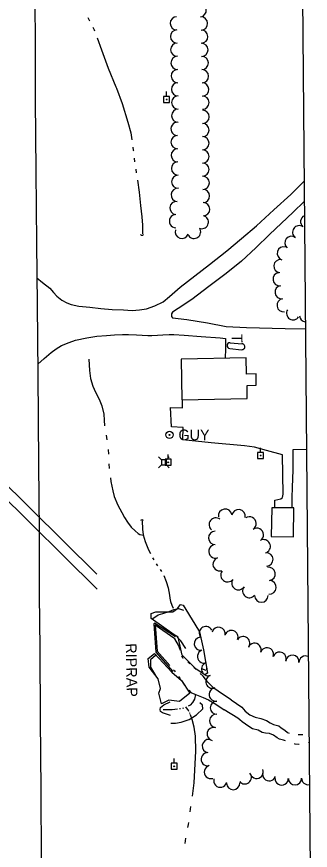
# Model space of a CAD drawing. Extents: x 589250 to 1188077, y 162953 to 363065.
# Drawn here: x 594365.9 to 594530, y 168506.7 to 168971.7 of the extents above; entities that cross this region are included whole.
import ezdxf

# ---------------------------------------------------------------- set-up
doc = ezdxf.new("R2010")
doc.units = 0
for name, color, linetype in [('E_BLD', 7, 'Continuous'), ('E_DRN', 7, 'Continuous'), ('E_DRN_Pipe', 7, 'Continuous'), ('E_DRN_RipRap', 7, 'Continuous'), ('E_DRN_RipRap_Text', 7, 'Continuous'), ('E_DWY', 7, 'Continuous'), ('E_LAND_TreeLine_P', 7, 'Continuous'), ('E_MAP_Limits', 7, 'Continuous'), ('E_MISCPROP_Solid', 7, 'Continuous'), ('E_MISCPROP_Text', 7, 'Continuous'), ('E_RDWY', 7, 'Continuous'), ('E_UTL_AG_Bold', 7, 'Continuous'), ('E_UTL_EGuyWire', 7, 'Continuous'), ('E_UTL_EPowerPole', 7, 'Continuous'), ('E_WAL', 7, 'Continuous'), ('E_WTR_FlowLine', 7, 'Continuous')]:
    doc.layers.add(name, color=color, linetype=linetype)

msp = doc.modelspace()

# ---------------------------------------------------------------- linework, layer by layer
at = {"layer": 'E_BLD'}
for p, q in [((594494.05, 168781.44), (594457.7, 168780.67)), ((594494.24, 168772.34), (594494.05, 168781.44)), ((594457.7, 168780.67), (594458.19, 168757.93)), ((594499.61, 168772.45), (594494.24, 168772.34)), ((594499.75, 168766.08), (594499.61, 168772.45)), ((594494.6, 168765.98), (594499.75, 168766.08)), ((594494.75, 168758.7), (594494.6, 168765.98)), ((594458.19, 168757.93), (594494.75, 168758.7)), ((594508.39, 168697.8), (594508.15, 168681.7)), ((594520.82, 168697.62), (594508.39, 168697.8)), ((594520.58, 168681.52), (594520.82, 168697.62)), ((594508.15, 168681.7), (594520.58, 168681.52))]:
    msp.add_line(p, q, dxfattribs=at)
at = {"layer": 'E_DRN'}
for centre, start, end in [((594435.89, 168850.83), 217.9173, 324.1775), ((594435.97, 168689.95), 37.9173, 144.1775)]:
    msp.add_arc(centre, 1.08, start, end, dxfattribs=at)
at = {"layer": 'E_DRN_Pipe'}
for p, q in [((594107.08, 168959.95), (594410.74, 168660.65)), ((594107.28, 168951.63), (594410.94, 168652.33))]:
    msp.add_line(p, q, dxfattribs=at)
at = {"layer": 'E_DRN_RipRap'}
for p, q in [((594441.93, 168636.07), (594445.02, 168638.05)), ((594445.02, 168638.05), (594447.54, 168638.7)), ((594447.54, 168638.7), (594451.11, 168639.9)), ((594451.11, 168639.9), (594453.69, 168640.94)), ((594453.69, 168640.94), (594456.33, 168641.65)), ((594456.33, 168641.65), (594459.08, 168640.57)), ((594457.66, 168623.58), (594455.63, 168625.54)), ((594460.47, 168619.31), (594457.66, 168623.58)), ((594443.44, 168615.35), (594440.63, 168612.9)), ((594440.63, 168612.9), (594440.7, 168608.91)), ((594440.7, 168608.91), (594443.45, 168604.11)), ((594471.8, 168607.08), (594469.39, 168607.9)), ((594472.18, 168608.35), (594471.8, 168607.08)), ((594469.69, 168587.69), (594468.14, 168588.99)), ((594469.8, 168585.69), (594469.69, 168587.69)), ((594462.19, 168579.57), (594466.33, 168582.31)), ((594466.33, 168582.31), (594469.8, 168585.69)), ((594451.92, 168577.59), (594454.64, 168577.7)), ((594454.64, 168577.7), (594457.76, 168578.09)), ((594457.76, 168578.09), (594462.19, 168579.57))]:
    msp.add_line(p, q, dxfattribs=at)
for points in [[(594453.96, 168626.95), (594441.1, 168635.9), (594440.96, 168638.81), (594443.58, 168639.73), (594453.07, 168639.75), (594455.8, 168641.48), (594457.32, 168643.73), (594458.84, 168643.34), (594465.49, 168632.87), (594467.98, 168628.62), (594470.21, 168618.44), (594472.58, 168605.55), (594471.06, 168604.52), (594466.17, 168607.71), (594458.36, 168615.49), (594456.14, 168625.63)], [(594442.96, 168616.43), (594452.48, 168606.04), (594458.04, 168601.32), (594462.61, 168594.37), (594456.88, 168589.71), (594450.8, 168590.51), (594446.75, 168588.46), (594445.37, 168594.34), (594446.25, 168596.93), (594444.96, 168602.25), (594439.92, 168608.81), (594439.3, 168613.62)]]:
    msp.add_lwpolyline(points, close=True, dxfattribs=at)
at = {"layer": 'E_DWY'}
for p, q in [((594519.13, 168872.5), (594526.48, 168879.82)), ((594509.51, 168863.88), (594519.13, 168872.5)), ((594526.58, 168868.63), (594520.45, 168862.55)), ((594499.83, 168854.92), (594509.51, 168863.88)), ((594520.45, 168862.55), (594507.18, 168850.07)), ((594491.44, 168847.98), (594499.83, 168854.92)), ((594483.26, 168841.05), (594491.44, 168847.98)), ((594507.18, 168850.07), (594499.46, 168842.74)), ((594499.46, 168842.74), (594491.42, 168835.21)), ((594473.62, 168833.42), (594483.26, 168841.05)), ((594457.22, 168820.88), (594473.62, 168833.42)), ((594491.42, 168835.21), (594482.89, 168828.47)), ((594482.89, 168828.47), (594473.25, 168821.18)), ((594377.18, 168825.94), (594380.34, 168823.4)), ((594380.34, 168823.4), (594384.32, 168820.28)), ((594384.32, 168820.28), (594386.49, 168817.79)), ((594451.26, 168815.58), (594457.22, 168820.88)), ((594473.25, 168821.18), (594463.74, 168813.82)), ((594386.49, 168817.79), (594388.39, 168815.83)), ((594388.39, 168815.83), (594391.16, 168813.55)), ((594447.79, 168812.66), (594451.26, 168815.58)), ((594463.74, 168813.82), (594456.18, 168808.82)), ((594391.16, 168813.55), (594393.98, 168812.01)), ((594393.98, 168812.01), (594396.26, 168811.12)), ((594396.26, 168811.12), (594400.6, 168810.27)), ((594400.6, 168810.27), (594406.8, 168809.65)), ((594406.8, 168809.65), (594412.93, 168808.96)), ((594438.35, 168808.76), (594443.04, 168810.44)), ((594443.04, 168810.44), (594447.79, 168812.66)), ((594412.93, 168808.96), (594419.2, 168808.28)), ((594419.2, 168808.28), (594425.59, 168808.06)), ((594425.59, 168808.06), (594430.38, 168807.82)), ((594430.38, 168807.82), (594434.43, 168808.09)), ((594434.43, 168808.09), (594438.35, 168808.76)), ((594453.02, 168806.77), (594452.37, 168805.83)), ((594452.37, 168805.83), (594452.39, 168804.9)), ((594452.39, 168804.9), (594452.47, 168804.43)), ((594456.18, 168808.82), (594453.02, 168806.77)), ((594452.47, 168804.43), (594453.01, 168803.71)), ((594453.01, 168803.71), (594460.94, 168802.79)), ((594460.94, 168802.79), (594472.42, 168800.87)), ((594472.42, 168800.87), (594482.97, 168798.8)), ((594482.97, 168798.8), (594494.29, 168798.28)), ((594494.29, 168798.28), (594515.92, 168797.81)), ((594515.92, 168797.81), (594527.19, 168797.53)), ((594395.12, 168789.94), (594398.82, 168791.14)), ((594398.82, 168791.14), (594405.05, 168792.45)), ((594405.05, 168792.45), (594410.62, 168793.42)), ((594410.62, 168793.42), (594416.13, 168793.92)), ((594416.13, 168793.92), (594420.52, 168794.2)), ((594420.52, 168794.2), (594424.91, 168794.35)), ((594424.91, 168794.35), (594428.43, 168794.34)), ((594428.43, 168794.34), (594432.89, 168794.16)), ((594432.89, 168794.16), (594439.22, 168793.81)), ((594439.22, 168793.81), (594441.35, 168793.85)), ((594441.35, 168793.85), (594444.54, 168794.04)), ((594444.54, 168794.04), (594447.52, 168794.29)), ((594447.52, 168794.29), (594451.05, 168794.36)), ((594451.05, 168794.36), (594453.77, 168794.41)), ((594453.77, 168794.41), (594459.5, 168793.98)), ((594459.5, 168793.98), (594468.96, 168793.35)), ((594468.96, 168793.35), (594479.55, 168792.55)), ((594479.55, 168792.55), (594482.62, 168792.21)), ((594482.62, 168792.21), (594482.52, 168786.42)), ((594385.11, 168784.37), (594388, 168786.42)), ((594388, 168786.42), (594390.89, 168788.2)), ((594390.89, 168788.2), (594395.12, 168789.94)), ((594482.52, 168786.42), (594482.44, 168781.19)), ((594381.2, 168781.04), (594385.11, 168784.37)), ((594377.69, 168777.79), (594381.2, 168781.04)), ((594451.88, 168753.68), (594458.6, 168753.4)), ((594452.34, 168742.84), (594451.88, 168753.68)), ((594458.6, 168753.4), (594458.52, 168757.93)), ((594458.94, 168742.43), (594452.34, 168742.84)), ((594458.73, 168735.71), (594458.94, 168742.43)), ((594474.46, 168733.93), (594458.73, 168735.71)), ((594493.25, 168732.28), (594474.46, 168733.93)), ((594498.78, 168731.52), (594493.25, 168732.28)), ((594505.53, 168729.71), (594498.78, 168731.52)), ((594520.23, 168730.1), (594520.16, 168718.99)), ((594527.77, 168730.24), (594520.23, 168730.1)), ((594514.36, 168727.21), (594505.53, 168729.71)), ((594514.76, 168705.4), (594514.36, 168727.21)), ((594520.16, 168718.99), (594519.88, 168709.08)), ((594519.88, 168709.08), (594519.65, 168703.43)), ((594510.16, 168702.06), (594513.41, 168702.71)), ((594513.41, 168702.71), (594514.39, 168703.46)), ((594514.39, 168703.46), (594514.76, 168705.4)), ((594519.65, 168703.43), (594519.53, 168697.64)), ((594510.2, 168697.78), (594510.16, 168702.06))]:
    msp.add_line(p, q, dxfattribs=at)
at = {"layer": 'E_LAND_TreeLine_P'}
for centre, radius, start, end in [((594468.14, 168975.2), 3.68, 277.5305, 97.5305), ((594455.32, 168967.97), 3.68, 91.0474, 271.0474), ((594468.89, 168967.88), 3.68, 271.0474, 91.0474), ((594455.46, 168960.61), 3.68, 91.0474, 271.0474), ((594469.03, 168960.52), 3.68, 271.0474, 91.0474), ((594455.59, 168953.24), 3.68, 91.0474, 271.0474), ((594469.16, 168953.15), 3.68, 271.0474, 91.0474), ((594455.73, 168945.88), 3.68, 91.0474, 271.0474), ((594469.3, 168945.79), 3.68, 271.0474, 91.0474), ((594455.86, 168938.51), 3.68, 91.0474, 271.0474), ((594469.43, 168938.43), 3.68, 271.0474, 91.0474), ((594456, 168931.15), 3.68, 91.0474, 271.0474), ((594469.57, 168931.06), 3.68, 271.0474, 91.0474), ((594456.12, 168923.78), 3.68, 90.138, 270.138), ((594469.7, 168923.7), 3.68, 271.0474, 91.0474), ((594456.14, 168916.42), 3.68, 90.138, 270.138), ((594469.77, 168915.8), 3.68, 269.8589, 89.8589), ((594455.73, 168909.06), 3.68, 86.4368, 266.4368), ((594469.75, 168908.43), 3.68, 269.8589, 89.8589), ((594455.74, 168901.7), 3.68, 91.0474, 271.0474), ((594469.73, 168901.07), 3.68, 269.8589, 89.8589), ((594455.87, 168894.34), 3.68, 91.0474, 271.0474), ((594469.72, 168893.7), 3.68, 269.8589, 89.8589), ((594456.01, 168886.97), 3.68, 91.0474, 271.0474), ((594469.72, 168886.34), 3.68, 271.0474, 91.0474), ((594456.14, 168879.61), 3.68, 91.0474, 271.0474), ((594469.85, 168878.97), 3.68, 271.0474, 91.0474), ((594455.84, 168872.26), 3.68, 84.4655, 264.4655), ((594469.99, 168871.61), 3.68, 271.0474, 91.0474), ((594455.13, 168864.93), 3.68, 84.4655, 264.4655), ((594470.12, 168864.24), 3.68, 271.0474, 91.0474), ((594454.85, 168857.58), 3.68, 89.8285, 269.8285), ((594469.34, 168857.07), 3.68, 244.972, 64.972), ((594528.15, 168857.31), 3.67, 114.1788, 231.2418), ((594458.13, 168851.57), 3.68, 161.6884, 341.6884), ((594465.01, 168851.64), 3.68, 204.0729, 24.0729), ((594523.69, 168851.47), 3.67, 54.8892, 234.8892), ((594519.38, 168845.52), 3.67, 50.8682, 230.8682), ((594515.11, 168839.63), 3.67, 73.8715, 253.8715), ((594513.2, 168832.55), 3.67, 84.5886, 264.5886), ((594512.74, 168825.24), 3.67, 98.7314, 278.7314), ((594513.86, 168817.98), 3.67, 98.7314, 278.7314), ((594514.97, 168810.71), 3.67, 98.7314, 278.7314), ((594520.32, 168806.22), 3.67, 147.681, 327.681), ((594527.54, 168805.06), 3.67, 184.4139, 263.99), ((594482.37, 168693.27), 3.77, 9.9281, 189.9281), ((594489.81, 168692.98), 3.77, 351.3586, 171.3586), ((594477.11, 168688.37), 3.77, 52.0119, 232.0119), ((594495.91, 168688.92), 3.77, 303.4281, 123.4281), ((594476.8, 168680.94), 3.77, 91.0474, 271.0474), ((594500.07, 168682.64), 3.77, 303.7826, 123.7826), ((594503.87, 168676.2), 3.77, 286.3025, 106.3025), ((594477, 168673.41), 3.77, 108.0135, 288.0135), ((594479.33, 168666.25), 3.77, 108.0135, 288.0135), ((594505.34, 168668.86), 3.77, 273.338, 93.338), ((594483.66, 168660.12), 3.77, 142.1199, 322.1199), ((594506.59, 168660.85), 3.77, 279.5185, 99.5185), ((594489.78, 168655.75), 3.77, 147.3573, 327.3573), ((594507.06, 168653.36), 3.77, 266.0777, 86.0777), ((594495.87, 168651.33), 3.77, 140.5614, 320.5614), ((594502.6, 168648.81), 3.77, 181.0474, 1.0474), ((594471.58, 168627.84), 3.7, 25.9522, 205.9522), ((594478.7, 168627.45), 3.7, 346.7663, 166.7663), ((594485.86, 168625.61), 3.7, 338.7984, 158.7984), ((594468.72, 168621.91), 3.7, 97.7572, 277.7572), ((594492.41, 168622.21), 3.7, 330.0836, 150.0836), ((594498.79, 168618.52), 3.7, 339.7295, 159.7295), ((594505.74, 168615.98), 3.7, 340.2406, 160.2406), ((594470.56, 168614.78), 3.7, 109.8061, 289.8061), ((594512.73, 168613.56), 3.7, 341.6629, 161.6629), ((594519.9, 168611.86), 3.7, 353.5236, 173.5236), ((594527.27, 168611.41), 3.7, 66.0784, 179.9665), ((594472.87, 168607.76), 3.7, 106.9928, 286.9928), ((594475.22, 168600.74), 3.7, 108.9968, 288.9968), ((594477.09, 168593.61), 3.7, 98.7142, 278.7142), ((594477.73, 168586.26), 3.7, 91.0474, 271.0474), ((594477.32, 168578.87), 3.7, 85.3368, 265.3368), ((594475.94, 168571.61), 3.7, 78.0528, 258.0528), ((594473.2, 168564.87), 3.7, 82.7217, 262.7217), ((594472.59, 168557.5), 3.7, 87.7769, 267.7769), ((594474.38, 168550.36), 3.7, 106.3025, 286.3025), ((594493.33, 168547.4), 3.7, 219.3376, 39.3376), ((594499.99, 168550.44), 3.7, 200.1409, 20.1409), ((594506.97, 168549.09), 3.7, 160.6375, 340.6375), ((594479.65, 168545.54), 3.7, 164.226, 344.226), ((594486.86, 168544.22), 3.7, 181.0474, 1.0474), ((594513.96, 168546.82), 3.7, 179.7454, 359.7454), ((594521.36, 168546.84), 3.7, 181.0474, 1.0474), ((594528.76, 168546.98), 3.7, 181.0474, 279.8246)]:
    msp.add_arc(centre, radius, start, end, dxfattribs=at)
at = {"layer": 'E_MAP_Limits'}
msp.add_line((594524.61, 169096.17), (594529.97, 168476.38), dxfattribs=at)
at = {"layer": 'E_MISCPROP_Solid'}
for p, q in [((594484.9, 168786.5), (594491.57, 168785.91)), ((594485.1, 168789.83), (594491.85, 168789.23))]:
    msp.add_line(p, q, dxfattribs=at)
for centre, start, end in [((594485.06, 168788.16), 88.5256, 264.5429), ((594491.7, 168787.57), 265.7065, 88.1669)]:
    msp.add_arc(centre, 1.67, start, end, dxfattribs=at)
at = {"layer": 'E_RDWY'}
for p, q in [((594375.97, 168993.77), (594376.22, 168954.46)), ((594376.22, 168954.46), (594376.29, 168925.06)), ((594376.29, 168925.06), (594376.61, 168885.56)), ((594376.61, 168885.56), (594376.94, 168845.26)), ((594376.94, 168845.26), (594377.37, 168810.87)), ((594377.37, 168810.87), (594377.74, 168772.42)), ((594377.74, 168772.42), (594378, 168722.07)), ((594378, 168722.07), (594378.36, 168684.3)), ((594378.36, 168684.3), (594378.46, 168649.24)), ((594378.46, 168649.24), (594378.81, 168619.31)), ((594378.81, 168619.31), (594379.07, 168579.67)), ((594379.07, 168579.67), (594379.32, 168540.36)), ((594379.32, 168540.36), (594379.58, 168501.05))]:
    msp.add_line(p, q, dxfattribs=at)
at = {"layer": 'E_UTL_AG_Bold'}
for points in [[(594446.72, 168724.49), (594445.13, 168726.09)], [(594449.53, 168724.49), (594451.13, 168726.09)], [(594446.72, 168721.68), (594445.13, 168720.09)], [(594449.53, 168721.68), (594451.13, 168720.09)]]:
    msp.add_lwpolyline(points, dxfattribs=at)
msp.add_lwpolyline([(594446.72, 168721.68), (594449.53, 168721.68), (594449.53, 168724.49), (594446.72, 168724.49)], close=True, dxfattribs=at)
at = {"layer": 'E_UTL_EGuyWire'}
for radius in [2, 0.25]:
    msp.add_circle((594451.25, 168738.38), radius, dxfattribs=at)
at = {"layer": 'E_UTL_EPowerPole'}
for points in [[(594451.31, 168927.18), (594447.95, 168927.18)], [(594447.95, 168927.18), (594447.95, 168923.83)], [(594449.63, 168927.18), (594449.63, 168929.83)], [(594451.31, 168923.83), (594451.31, 168927.18)], [(594447.95, 168923.83), (594451.31, 168923.83)], [(594502.18, 168728.61), (594502.18, 168731.26)], [(594450.5, 168724.79), (594450.5, 168727.43)], [(594503.86, 168728.61), (594500.5, 168728.61)], [(594500.5, 168728.61), (594500.5, 168725.26)], [(594503.86, 168725.26), (594503.86, 168728.61)], [(594452.18, 168724.79), (594448.82, 168724.79)], [(594448.82, 168724.79), (594448.82, 168721.43)], [(594448.82, 168721.43), (594452.18, 168721.43)], [(594452.18, 168721.43), (594452.18, 168724.79)], [(594500.5, 168725.26), (594503.86, 168725.26)], [(594455.51, 168555.23), (594452.15, 168555.23)], [(594452.15, 168555.23), (594452.15, 168551.87)], [(594453.83, 168555.23), (594453.83, 168557.87)], [(594455.51, 168551.87), (594455.51, 168555.23)], [(594452.15, 168551.87), (594455.51, 168551.87)]]:
    msp.add_lwpolyline(points, dxfattribs=at)
for centre in [(594449.66, 168925.51), (594502.21, 168726.94), (594450.53, 168723.11), (594453.86, 168553.55)]:
    msp.add_circle(centre, 0.217, dxfattribs=at)
at = {"layer": 'E_WAL'}
for p, q in [((594442.85, 168633.3), (594442.45, 168633.02)), ((594442.45, 168633.02), (594443.68, 168617.21)), ((594454.69, 168625.8), (594442.85, 168633.3)), ((594443.68, 168617.21), (594453.19, 168606.35)), ((594445.99, 168585.26), (594446.23, 168586.4)), ((594446.23, 168586.4), (594448.14, 168587.89)), ((594448.14, 168587.89), (594451.7, 168589.49)), ((594446.28, 168584.13), (594445.99, 168585.26)), ((594447.29, 168583.35), (594446.28, 168584.13)), ((594451.84, 168581.84), (594447.29, 168583.35))]:
    msp.add_line(p, q, dxfattribs=at)
at = {"layer": 'E_WTR_FlowLine'}
for p, q in [((594405.64, 168971.28), (594406.58, 168969.42)), ((594408.45, 168965.71), (594409.19, 168964.24)), ((594409.19, 168964.24), (594409.34, 168963.84)), ((594410.76, 168959.93), (594413.25, 168953.08)), ((594413.25, 168953.08), (594417.03, 168942.9)), ((594417.03, 168942.9), (594421.28, 168932.6)), ((594421.28, 168932.6), (594421.57, 168931.82)), ((594421.57, 168931.82), (594424.84, 168923.15)), ((594424.84, 168923.15), (594428.02, 168912.9)), ((594428.02, 168912.9), (594429.6, 168906.88)), ((594429.6, 168906.88), (594430.18, 168903.02)), ((594430.78, 168898.92), (594431.04, 168897.13)), ((594431.04, 168897.13), (594431.07, 168896.86)), ((594431.56, 168892.74), (594431.8, 168890.68)), ((594432.4, 168886.57), (594432.73, 168884.52)), ((594433.38, 168880.41), (594434.4, 168873.7)), ((594434.4, 168873.7), (594435.13, 168866.33)), ((594435.13, 168866.33), (594435.84, 168860.09)), ((594435.84, 168860.09), (594436.13, 168855.38)), ((594436.13, 168855.38), (594436.15, 168850.45)), ((594406.26, 168780.56), (594406.51, 168774.24)), ((594406.51, 168774.24), (594407.13, 168769.8)), ((594407.13, 168769.8), (594408.34, 168765.5)), ((594408.34, 168765.5), (594409.86, 168762.27)), ((594409.86, 168762.27), (594411.93, 168758.25)), ((594411.93, 168758.25), (594413.46, 168754.55)), ((594413.46, 168754.55), (594414.61, 168749.98)), ((594414.61, 168749.98), (594414.8, 168746.52)), ((594414.8, 168746.52), (594414.86, 168743.41)), ((594415.8, 168738.2), (594416.31, 168735.58)), ((594416.95, 168730.29), (594417.1, 168727.63)), ((594417.29, 168722.3), (594417.48, 168719.64)), ((594418.26, 168714.37), (594418.55, 168712.4)), ((594418.55, 168712.4), (594419.51, 168707.23)), ((594419.51, 168707.23), (594420.3, 168704.05)), ((594420.3, 168704.05), (594422.32, 168699.17)), ((594422.32, 168699.17), (594424.72, 168695.02)), ((594424.72, 168695.02), (594426.04, 168692.38)), ((594426.04, 168692.38), (594427.88, 168689.69)), ((594427.88, 168689.69), (594429.86, 168686.86)), ((594436.08, 168690.47), (594436.17, 168685.82)), ((594429.86, 168686.86), (594432.16, 168684.84)), ((594432.16, 168684.84), (594433.72, 168683.41)), ((594436.17, 168685.82), (594436.56, 168682.7)), ((594433.72, 168683.41), (594434.66, 168682.83)), ((594434.66, 168682.83), (594436.65, 168682.38)), ((594436.56, 168682.7), (594437.69, 168678.86)), ((594437.69, 168678.86), (594439.5, 168674.3)), ((594439.5, 168674.3), (594440.58, 168672.2)), ((594441.81, 168669.88), (594442.46, 168668.73)), ((594443.83, 168666.49), (594444.6, 168665.44)), ((594446.14, 168663.31), (594446.82, 168662.19)), ((594448.14, 168659.93), (594449.34, 168656.65)), ((594449.34, 168656.65), (594450.53, 168653.15)), ((594450.53, 168653.15), (594451.34, 168648.97)), ((594451.34, 168648.97), (594451.37, 168647.25)), ((594451.37, 168647.25), (594451.81, 168645.39)), ((594451.81, 168645.39), (594452.64, 168643.34)), ((594452.64, 168643.34), (594453.34, 168641.83)), ((594443.19, 168632.2), (594443.36, 168630.01)), ((594454.31, 168624.68), (594443.19, 168632.2)), ((594443.36, 168630.01), (594444.32, 168617.85)), ((594456.23, 168621.06), (594454.31, 168624.68)), ((594457.35, 168618.15), (594456.23, 168621.06)), ((594444.32, 168617.85), (594451.38, 168609.8)), ((594457.36, 168618.07), (594457.35, 168618.15)), ((594458.9, 168613.72), (594458.07, 168615.03)), ((594458.92, 168613.71), (594458.9, 168613.72)), ((594462.6, 168610.73), (594461.44, 168611.8)), ((594453.46, 168607.42), (594453.97, 168606.85)), ((594453.97, 168606.85), (594454.44, 168606.18)), ((594466.1, 168607.53), (594464.94, 168608.6)), ((594470.05, 168603.88), (594468.43, 168605.4)), ((594456.26, 168603.6), (594457.16, 168602.3)), ((594472.77, 168600.54), (594470.05, 168603.88)), ((594475.96, 168597.14), (594472.77, 168600.54)), ((594458.97, 168599.71), (594459.95, 168598.47)), ((594462, 168596.07), (594463.23, 168594.78)), ((594480.95, 168593.77), (594475.96, 168597.14)), ((594463.23, 168594.78), (594465.38, 168593.82)), ((594465.3, 168590.96), (594464.2, 168589.07)), ((594465.83, 168593.63), (594465.3, 168590.96)), ((594465.38, 168593.82), (594470.07, 168591.91)), ((594470.07, 168591.91), (594473.09, 168590.63)), ((594473.09, 168590.63), (594476.25, 168588.83)), ((594485.73, 168590.67), (594480.95, 168593.77)), ((594485.73, 168590.66), (594491.64, 168586.58)), ((594460.72, 168586.49), (594460.23, 168586.23)), ((594461.68, 168585.1), (594460.58, 168586.42)), ((594462.77, 168587.58), (594461.72, 168587.02)), ((594464.2, 168589.07), (594462.77, 168587.58)), ((594476.25, 168588.83), (594479.95, 168586.37)), ((594479.95, 168586.37), (594481.9, 168585.07)), ((594491.64, 168586.58), (594493.61, 168584.22)), ((594452.7, 168585.14), (594447.65, 168585.05)), ((594455.81, 168585.41), (594452.7, 168585.14)), ((594457.48, 168585.64), (594456.93, 168585.54)), ((594459.15, 168585.93), (594458.6, 168585.83)), ((594462.1, 168584.18), (594461.68, 168585.1)), ((594462.33, 168583.67), (594462.25, 168583.84)), ((594462.56, 168583.16), (594462.49, 168583.33)), ((594462.79, 168582.66), (594462.72, 168582.82)), ((594462.8, 168582.65), (594462.79, 168582.66)), ((594463.88, 168579.72), (594462.93, 168582.29)), ((594489.49, 168580.42), (594481.9, 168585.07)), ((594493.61, 168584.22), (594496.17, 168582.34)), ((594496.17, 168582.34), (594499.12, 168580.99)), ((594464.96, 168575.35), (594463.88, 168579.72)), ((594490.64, 168579.44), (594489.49, 168580.42)), ((594491.79, 168578.4), (594490.64, 168579.44)), ((594493.67, 168577.04), (594491.79, 168578.4)), ((594495.63, 168575.74), (594493.67, 168577.04)), ((594499.12, 168580.99), (594502.33, 168580.19)), ((594502.33, 168580.19), (594505.48, 168579.05)), ((594505.48, 168579.05), (594507.5, 168577.89)), ((594507.5, 168577.89), (594509.31, 168576.86)), ((594509.31, 168576.86), (594512.38, 168576.05)), ((594465.78, 168570.38), (594464.96, 168575.35)), ((594497.71, 168574.45), (594495.63, 168575.74)), ((594500.72, 168573.77), (594497.71, 168574.45)), ((594503.07, 168572.35), (594500.72, 168573.77)), ((594504.87, 168572.05), (594503.07, 168572.35)), ((594507.07, 168571.89), (594504.87, 168572.05)), ((594512.38, 168576.05), (594513.74, 168574.94)), ((594513.74, 168574.94), (594515.69, 168573.65)), ((594515.69, 168573.65), (594517.17, 168572.41)), ((594517.17, 168572.41), (594518.06, 168572.08)), ((594466, 168562), (594465.78, 168570.38)), ((594509.29, 168570.94), (594507.07, 168571.89)), ((594511.44, 168569.45), (594509.29, 168570.94)), ((594512.65, 168568.67), (594511.44, 168569.45)), ((594514.99, 168568.18), (594512.65, 168568.67)), ((594516.01, 168567.74), (594514.99, 168568.18)), ((594523.2, 168571.32), (594524.31, 168571.34)), ((594524.31, 168571.34), (594525.81, 168571.25)), ((594521.42, 168565.97), (594521.09, 168566.05)), ((594523.55, 168565.68), (594521.42, 168565.97)), ((594523.74, 168565.69), (594523.55, 168565.68)), ((594529.19, 168566.74), (594528.98, 168566.68)), ((594465.13, 168544.29), (594466, 168562)), ((594464.09, 168536.98), (594465.13, 168544.29)), ((594462.84, 168528.16), (594463.26, 168531.1)), ((594461.53, 168519.35), (594461.83, 168521.01)), ((594461.83, 168521.01), (594462.01, 168522.28)), ((594459.94, 168510.59), (594460.47, 168513.51))]:
    msp.add_line(p, q, dxfattribs=at)

# ---------------------------------------------------------------- texts
at = {"layer": 'E_DRN_RipRap_Text'}
msp.add_text('RIPRAP', height=6, rotation=271.0474, dxfattribs=at).set_placement((594426.8, 168622.1))
at = {"layer": 'E_MISCPROP_Text'}
msp.add_text('T', height=6, rotation=271.0474, dxfattribs=at).set_placement((594485.98, 168794.64))
at = {"layer": 'E_UTL_EGuyWire'}
msp.add_text('GUY', height=6, dxfattribs=at).set_placement((594456.25, 168735.38))

doc.saveas('drawing.dxf')
